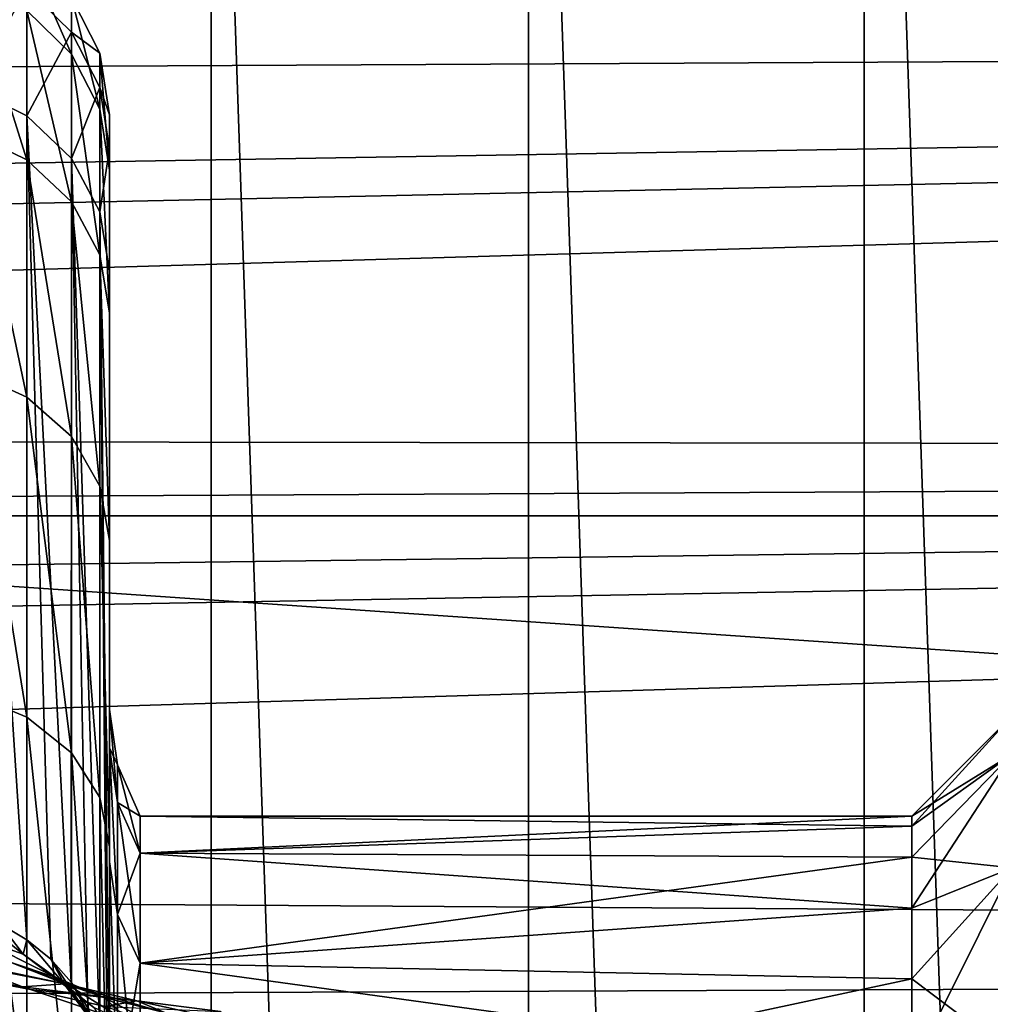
# Model space of a CAD drawing. Header units: millimetres. Extents: x -182 to 217, y -96 to 236.
# Tile 244 of 458: x -22 to -17, y 14 to 19. Entities that reach past the tile are written whole.
import ezdxf

# ---------------------------------------------------------------- set-up
doc = ezdxf.new("R2010")
doc.units = ezdxf.units.MM
doc.header["$LTSCALE"] = 52.148148
for name, color, linetype in [('1', 7, 'CONTINUOUS'), ('116', 7, 'CONTINUOUS'), ('117', 7, 'CONTINUOUS'), ('118', 7, 'CONTINUOUS'), ('2', 7, 'CONTINUOUS'), ('236', 7, 'CONTINUOUS'), ('237', 7, 'CONTINUOUS'), ('40', 7, 'CONTINUOUS'), ('575', 7, 'CONTINUOUS'), ('576', 7, 'CONTINUOUS'), ('589', 7, 'CONTINUOUS'), ('607', 7, 'CONTINUOUS'), ('609', 7, 'CONTINUOUS'), ('71', 7, 'CONTINUOUS')]:
    doc.layers.add(name, color=color, linetype=linetype)

msp = doc.modelspace()

# ---------------------------------------------------------------- linework, layer by layer
at = {"layer": '1', "color": 7, "linetype": 'CONTINUOUS', "true_color": 0xaaaaaa}
for points in [[(20, 13.821, -33.9316), (-170, 13.821, -33.9316), (20, 22.0273, -6.618), (20, 13.821, -33.9316)], [(20, 22.0273, -6.618), (-170, 13.821, -33.9316), (-170, 22.0273, -6.618), (20, 22.0273, -6.618)]]:
    msp.add_3dface(points, dxfattribs=at)
at = {"layer": '116', "color": 7, "linetype": 'CONTINUOUS', "true_color": 0xaaaaaa}
for points in [[(-21.6906, 19.084, 0.3546), (-21.6906, 18.7997, 3.3007), (-21.912, 19.3055, 0.3587), (-21.6906, 19.084, 0.3546)], [(-21.912, 19.3055, 0.3587), (-21.6906, 18.7997, 3.3007), (-21.912, 19.0179, 3.339), (-21.912, 19.3055, 0.3587)], [(-22.191, 18.6284, -5.5969), (-21.912, 19.1288, -2.6303), (-22.191, 19.2697, -2.6496), (-22.191, 18.6284, -5.5969)], [(-21.912, 19.0179, 3.339), (-21.912, 18.2731, 6.239), (-22.191, 19.158, 3.3636), (-21.912, 19.0179, 3.339)], [(-22.191, 19.158, 3.3636), (-21.912, 18.2731, 6.239), (-22.191, 18.4077, 6.285), (-22.191, 19.158, 3.3636)], [(-21.912, 18.4922, -5.5559), (-21.912, 19.1288, -2.6303), (-22.191, 18.6284, -5.5969), (-21.912, 18.4922, -5.5559)], [(-21.6906, 18.9094, -2.6001), (-21.6906, 19.084, 0.3546), (-21.912, 19.1288, -2.6303), (-21.6906, 18.9094, -2.6001)], [(-21.912, 18.4922, -5.5559), (-21.6906, 18.9094, -2.6001), (-21.912, 19.1288, -2.6303), (-21.912, 18.4922, -5.5559)], [(-21.5487, 18.8049, 0.3494), (-21.5487, 18.5248, 3.2524), (-21.6906, 19.084, 0.3546), (-21.5487, 18.8049, 0.3494)], [(-21.6906, 18.9094, -2.6001), (-21.5487, 18.8049, 0.3494), (-21.6906, 19.084, 0.3546), (-21.6906, 18.9094, -2.6001)], [(-21.6906, 19.084, 0.3546), (-21.5487, 18.5248, 3.2524), (-21.6906, 18.7997, 3.3007), (-21.6906, 19.084, 0.3546)], [(-21.6906, 18.7997, 3.3007), (-21.6906, 18.0634, 6.1674), (-21.912, 19.0179, 3.339), (-21.6906, 18.7997, 3.3007)], [(-21.912, 19.0179, 3.339), (-21.6906, 18.0634, 6.1674), (-21.912, 18.2731, 6.239), (-21.912, 19.0179, 3.339)], [(-21.6906, 18.28, -5.4922), (-21.6906, 18.9094, -2.6001), (-21.912, 18.4922, -5.5559), (-21.6906, 18.28, -5.4922)], [(-21.5487, 18.6328, -2.5621), (-21.5487, 18.8049, 0.3494), (-21.6906, 18.9094, -2.6001), (-21.5487, 18.6328, -2.5621)], [(-21.6906, 18.28, -5.4922), (-21.5487, 18.6328, -2.5621), (-21.6906, 18.9094, -2.6001), (-21.6906, 18.28, -5.4922)], [(-21.5487, 18.5248, 3.2524), (-21.5487, 17.7992, 6.0772), (-21.6906, 18.7997, 3.3007), (-21.5487, 18.5248, 3.2524)], [(-21.6906, 18.7997, 3.3007), (-21.5487, 17.7992, 6.0772), (-21.6906, 18.0634, 6.1674), (-21.6906, 18.7997, 3.3007)], [(-21.5, 18.4969, 0.3408), (-21.5, 18.2217, 3.1967), (-21.5487, 18.8049, 0.3494), (-21.5, 18.4969, 0.3408)], [(-21.5487, 18.6328, -2.5621), (-21.5, 18.4969, 0.3408), (-21.5487, 18.8049, 0.3494), (-21.5487, 18.6328, -2.5621)], [(-21.5487, 18.8049, 0.3494), (-21.5, 18.2217, 3.1967), (-21.5487, 18.5248, 3.2524), (-21.5487, 18.8049, 0.3494)], [(-21.5487, 18.0127, -5.4119), (-21.5487, 18.6328, -2.5621), (-21.6906, 18.28, -5.4922), (-21.5487, 18.0127, -5.4119)], [(-21.5, 18.3271, -2.5231), (-21.5, 18.4969, 0.3408), (-21.5487, 18.6328, -2.5621), (-21.5, 18.3271, -2.5231)], [(-21.5487, 18.0127, -5.4119), (-21.5, 18.3271, -2.5231), (-21.5487, 18.6328, -2.5621), (-21.5487, 18.0127, -5.4119)], [(-21.5, 18.2217, 3.1967), (-21.5, 17.5084, 5.9756), (-21.5487, 18.5248, 3.2524), (-21.5, 18.2217, 3.1967)], [(-21.5487, 18.5248, 3.2524), (-21.5, 17.5084, 5.9756), (-21.5487, 17.7992, 6.0772), (-21.5487, 18.5248, 3.2524)], [(-21.912, 18.2731, 6.239), (-21.912, 17.0889, 8.989), (-22.191, 18.4077, 6.285), (-21.912, 18.2731, 6.239)], [(-22.191, 18.4077, 6.285), (-21.912, 17.0889, 8.989), (-22.191, 17.2147, 9.0552), (-22.191, 18.4077, 6.285)], [(-21.5, 17.7176, -5.3232), (-21.5, 18.3271, -2.5231), (-21.5487, 18.0127, -5.4119), (-21.5, 17.7176, -5.3232)], [(-21.6906, 18.0634, 6.1674), (-21.6906, 16.8928, 8.8859), (-21.912, 18.2731, 6.239), (-21.6906, 18.0634, 6.1674)], [(-21.912, 18.2731, 6.239), (-21.6906, 16.8928, 8.8859), (-21.912, 17.0889, 8.989), (-21.912, 18.2731, 6.239)], [(-21.5487, 17.7992, 6.0772), (-21.5487, 16.6457, 8.7559), (-21.6906, 18.0634, 6.1674), (-21.5487, 17.7992, 6.0772)], [(-21.6906, 18.0634, 6.1674), (-21.5487, 16.6457, 8.7559), (-21.6906, 16.8928, 8.8859), (-21.6906, 18.0634, 6.1674)], [(-21.5, 17.5084, 5.9756), (-21.5, 16.3739, 8.6108), (-21.5487, 17.7992, 6.0772), (-21.5, 17.5084, 5.9756)], [(-21.5487, 17.7992, 6.0772), (-21.5, 16.3739, 8.6108), (-21.5487, 16.6457, 8.7559), (-21.5487, 17.7992, 6.0772)], [(-21.912, 17.0889, 8.989), (-21.912, 15.4937, 11.5229), (-22.191, 17.2147, 9.0552), (-21.912, 17.0889, 8.989)], [(-22.191, 17.2147, 9.0552), (-21.912, 15.4937, 11.5229), (-22.191, 15.6078, 11.6077), (-22.191, 17.2147, 9.0552)], [(-21.6906, 16.8928, 8.8859), (-21.6906, 15.3159, 11.3906), (-21.912, 17.0889, 8.989), (-21.6906, 16.8928, 8.8859)], [(-21.912, 17.0889, 8.989), (-21.6906, 15.3159, 11.3906), (-21.912, 15.4937, 11.5229), (-21.912, 17.0889, 8.989)], [(-21.5487, 16.6457, 8.7559), (-21.5487, 15.0919, 11.224), (-21.6906, 16.8928, 8.8859), (-21.5487, 16.6457, 8.7559)], [(-21.6906, 16.8928, 8.8859), (-21.5487, 15.0919, 11.224), (-21.6906, 15.3159, 11.3906), (-21.6906, 16.8928, 8.8859)], [(-21.5, 16.3739, 8.6108), (-21.5, 14.8457, 11.0388), (-21.5487, 16.6457, 8.7559), (-21.5, 16.3739, 8.6108)], [(-21.5487, 16.6457, 8.7559), (-21.5, 14.8457, 11.0388), (-21.5487, 15.0919, 11.224), (-21.5487, 16.6457, 8.7559)], [(-21.912, 15.4937, 11.5229), (-21.912, 13.526, 13.7796), (-22.191, 15.6078, 11.6077), (-21.912, 15.4937, 11.5229)], [(-22.191, 15.6078, 11.6077), (-21.912, 13.526, 13.7796), (-22.191, 13.6256, 13.8811), (-22.191, 15.6078, 11.6077)], [(-21.6906, 15.3159, 11.3906), (-21.6906, 13.3708, 13.6215), (-21.912, 15.4937, 11.5229), (-21.6906, 15.3159, 11.3906)], [(-21.912, 15.4937, 11.5229), (-21.6906, 13.3708, 13.6215), (-21.912, 13.526, 13.7796), (-21.912, 15.4937, 11.5229)], [(-21.5487, 15.0919, 11.224), (-21.5487, 13.1752, 13.4223), (-21.6906, 15.3159, 11.3906), (-21.5487, 15.0919, 11.224)], [(-21.6906, 15.3159, 11.3906), (-21.5487, 13.1752, 13.4223), (-21.6906, 13.3708, 13.6215), (-21.6906, 15.3159, 11.3906)], [(-21.5, 14.8457, 11.0388), (-21.5, 12.9604, 13.2015), (-21.5487, 15.0919, 11.224), (-21.5, 14.8457, 11.0388)], [(-21.5487, 15.0919, 11.224), (-21.5, 12.9604, 13.2015), (-21.5487, 13.1752, 13.4223), (-21.5487, 15.0919, 11.224)]]:
    msp.add_3dface(points, dxfattribs=at)
at = {"layer": '117', "color": 7, "linetype": 'CONTINUOUS', "true_color": 0xaaaaaa}
for points in [[(-21.912, 18.4922, -5.5559), (-22.191, 18.6284, -5.5969), (-21.9122, 14.3832, -19.2328), (-21.912, 18.4922, -5.5559)], [(-21.9122, 14.3832, -19.2328), (-22.191, 18.6284, -5.5969), (-22.046, 14.4618, -19.2564), (-21.9122, 14.3832, -19.2328)], [(-21.7929, 14.2856, -19.2035), (-21.912, 18.4922, -5.5559), (-21.9122, 14.3832, -19.2328), (-21.7929, 14.2856, -19.2035)], [(-21.6906, 18.28, -5.4922), (-21.912, 18.4922, -5.5559), (-21.691, 14.1714, -19.1691), (-21.6906, 18.28, -5.4922)], [(-21.691, 14.1714, -19.1691), (-21.912, 18.4922, -5.5559), (-21.7929, 14.2856, -19.2035), (-21.691, 14.1714, -19.1691)], [(-21.609, 14.0432, -19.1306), (-21.6906, 18.28, -5.4922), (-21.691, 14.1714, -19.1691), (-21.609, 14.0432, -19.1306)], [(-21.5487, 18.0127, -5.4119), (-21.6906, 18.28, -5.4922), (-21.5489, 13.9044, -19.0889), (-21.5487, 18.0127, -5.4119)], [(-21.5489, 13.9044, -19.0889), (-21.6906, 18.28, -5.4922), (-21.609, 14.0432, -19.1306), (-21.5489, 13.9044, -19.0889)], [(-21.5123, 13.7583, -19.045), (-21.5487, 18.0127, -5.4119), (-21.5489, 13.9044, -19.0889), (-21.5123, 13.7583, -19.045)], [(-21.5, 13.6084, -19), (-21.5, 17.7176, -5.3232), (-21.5487, 18.0127, -5.4119), (-21.5, 13.6084, -19)], [(-21.5, 13.6084, -19), (-21.5487, 18.0127, -5.4119), (-21.5123, 13.7583, -19.045), (-21.5, 13.6084, -19)]]:
    msp.add_3dface(points, dxfattribs=at)
at = {"layer": '118', "color": 7, "linetype": 'CONTINUOUS', "true_color": 0xaaaaaa}
for points in [[(-22.046, 14.4618, -19.2564), (-22.191, 14.5193, -19.2737), (-21.9304, 14.3112, -19.6276), (-22.046, 14.4618, -19.2564)], [(-22.191, 14.5193, -19.2737), (-22.1733, 14.3983, -19.7167), (-21.9304, 14.3112, -19.6276), (-22.191, 14.5193, -19.2737)], [(-21.9122, 14.3832, -19.2328), (-22.046, 14.4618, -19.2564), (-21.9304, 14.3112, -19.6276), (-21.9122, 14.3832, -19.2328)], [(-21.9966, 14.272, -20.1261), (-21.7687, 14.1941, -19.975), (-22.1733, 14.3983, -19.7167), (-21.9966, 14.272, -20.1261)], [(-22.1733, 14.3983, -19.7167), (-21.7687, 14.1941, -19.975), (-21.9304, 14.3112, -19.6276), (-22.1733, 14.3983, -19.7167)], [(-21.9122, 14.3832, -19.2328), (-21.9304, 14.3112, -19.6276), (-21.7252, 14.1606, -19.529), (-21.9122, 14.3832, -19.2328)], [(-21.7929, 14.2856, -19.2035), (-21.9122, 14.3832, -19.2328), (-21.7252, 14.1606, -19.529), (-21.7929, 14.2856, -19.2035)], [(-21.7687, 14.1941, -19.975), (-21.5793, 14.0452, -19.8242), (-21.9304, 14.3112, -19.6276), (-21.7687, 14.1941, -19.975)], [(-21.9304, 14.3112, -19.6276), (-21.5793, 14.0452, -19.8242), (-21.7252, 14.1606, -19.529), (-21.9304, 14.3112, -19.6276)], [(-22.2202, 14.2596, -20.308), (-21.7215, 14.1631, -20.4781), (-22.2446, 14.2723, -20.2658), (-22.2202, 14.2596, -20.308)], [(-22.2446, 14.2723, -20.2658), (-21.7215, 14.1631, -20.4781), (-21.9966, 14.272, -20.1261), (-22.2446, 14.2723, -20.2658)], [(-21.9346, 14.1475, -20.6812), (-21.7215, 14.1631, -20.4781), (-22.2202, 14.2596, -20.308), (-21.9346, 14.1475, -20.6812)], [(-21.7215, 14.1631, -20.4781), (-21.5268, 14.0942, -20.2684), (-21.9966, 14.272, -20.1261), (-21.7215, 14.1631, -20.4781)], [(-21.9966, 14.272, -20.1261), (-21.5268, 14.0942, -20.2684), (-21.7687, 14.1941, -19.975), (-21.9966, 14.272, -20.1261)], [(-21.691, 14.1714, -19.1691), (-21.7929, 14.2856, -19.2035), (-21.573, 13.9575, -19.4285), (-21.691, 14.1714, -19.1691)], [(-21.7929, 14.2856, -19.2035), (-21.7252, 14.1606, -19.529), (-21.573, 13.9575, -19.4285), (-21.7929, 14.2856, -19.2035)], [(-21.5268, 14.0942, -20.2684), (-21.3675, 13.947, -20.0696), (-21.7687, 14.1941, -19.975), (-21.5268, 14.0942, -20.2684)], [(-21.7687, 14.1941, -19.975), (-21.3675, 13.947, -20.0696), (-21.5793, 14.0452, -19.8242), (-21.7687, 14.1941, -19.975)], [(-21.9346, 14.1475, -20.6812), (-21.3645, 14.0789, -20.7499), (-21.7215, 14.1631, -20.4781), (-21.9346, 14.1475, -20.6812)], [(-21.8947, 14.1355, -20.7211), (-21.3645, 14.0789, -20.7499), (-21.9346, 14.1475, -20.6812), (-21.8947, 14.1355, -20.7211)], [(-21.5793, 14.0452, -19.8242), (-21.4436, 13.8372, -19.6857), (-21.7252, 14.1606, -19.529), (-21.5793, 14.0452, -19.8242)], [(-21.7252, 14.1606, -19.529), (-21.4436, 13.8372, -19.6857), (-21.573, 13.9575, -19.4285), (-21.7252, 14.1606, -19.529)], [(-21.3645, 14.0789, -20.7499), (-21.2213, 14.0179, -20.4909), (-21.7215, 14.1631, -20.4781), (-21.3645, 14.0789, -20.7499)], [(-21.7215, 14.1631, -20.4781), (-21.2213, 14.0179, -20.4909), (-21.5268, 14.0942, -20.2684), (-21.7215, 14.1631, -20.4781)], [(-21.609, 14.0432, -19.1306), (-21.691, 14.1714, -19.1691), (-21.573, 13.9575, -19.4285), (-21.609, 14.0432, -19.1306)], [(-21.5218, 14.0496, -21.007), (-21.3645, 14.0789, -20.7499), (-21.8947, 14.1355, -20.7211), (-21.5218, 14.0496, -21.007)], [(-21.2213, 14.0179, -20.4909), (-21.1056, 13.8723, -20.2527), (-21.5268, 14.0942, -20.2684), (-21.2213, 14.0179, -20.4909)], [(-21.5268, 14.0942, -20.2684), (-21.1056, 13.8723, -20.2527), (-21.3675, 13.947, -20.0696), (-21.5268, 14.0942, -20.2684)], [(-21.5218, 14.0496, -21.007), (-20.9477, 14.0256, -20.9222), (-21.3645, 14.0789, -20.7499), (-21.5218, 14.0496, -21.007)], [(-20.9477, 14.0256, -20.9222), (-20.8716, 13.9701, -20.6296), (-21.3645, 14.0789, -20.7499), (-20.9477, 14.0256, -20.9222)], [(-21.3645, 14.0789, -20.7499), (-20.8716, 13.9701, -20.6296), (-21.2213, 14.0179, -20.4909), (-21.3645, 14.0789, -20.7499)]]:
    msp.add_3dface(points, dxfattribs=at)
at = {"layer": '2', "color": 7, "linetype": 'CONTINUOUS', "true_color": 0xaaaaaa}
for points in [[(20, 18.954, 13.0287), (20, 20.6782, 10.0704), (-53.1818, 19.2107, 12.647), (20, 18.954, 13.0287)], [(-52.1216, 18.5813, 13.555), (20, 18.954, 13.0287), (-53.1818, 19.2107, 12.647), (-52.1216, 18.5813, 13.555)], [(-50.9511, 17.7736, 14.5979), (20, 18.954, 13.0287), (-52.1216, 18.5813, 13.555), (-50.9511, 17.7736, 14.5979)], [(-50.5297, 17.4412, 14.9935), (20, 18.954, 13.0287), (-50.9511, 17.7736, 14.5979), (-50.5297, 17.4412, 14.9935)], [(-49.92, 16.9037, 15.597), (20, 18.954, 13.0287), (-50.5297, 17.4412, 14.9935), (-49.92, 16.9037, 15.597)], [(20, 16.8097, 15.6982), (20, 18.954, 13.0287), (-49.92, 16.9037, 15.597), (20, 16.8097, 15.6982)], [(-49.4761, 16.4548, 16.0698), (20, 16.8097, 15.6982), (-49.92, 16.9037, 15.597), (-49.4761, 16.4548, 16.0698)], [(-49.002, 15.8951, 16.6236), (20, 16.8097, 15.6982), (-49.4761, 16.4548, 16.0698), (-49.002, 15.8951, 16.6236)], [(-48.7599, 15.5615, 16.9363), (20, 16.8097, 15.6982), (-49.002, 15.8951, 16.6236), (-48.7599, 15.5615, 16.9363)], [(-48.2828, 14.7325, 17.6622), (20, 16.8097, 15.6982), (-48.7599, 15.5615, 16.9363), (-48.2828, 14.7325, 17.6622)], [(20, 14.2927, 18.0199), (20, 16.8097, 15.6982), (-48.2828, 14.7325, 17.6622), (20, 14.2927, 18.0199)], [(-48.0075, 14.0044, 18.2449), (20, 14.2927, 18.0199), (-48.2828, 14.7325, 17.6622), (-48.0075, 14.0044, 18.2449)], [(-47.9231, 13.6668, 18.4991), (20, 14.2927, 18.0199), (-48.0075, 14.0044, 18.2449), (-47.9231, 13.6668, 18.4991)], [(-47.8571, 13.2738, 18.7831), (20, 14.2927, 18.0199), (-47.9231, 13.6668, 18.4991), (-47.8571, 13.2738, 18.7831)], [(-47.824, 12.5269, 19.2893), (20, 14.2927, 18.0199), (-47.8571, 13.2738, 18.7831), (-47.824, 12.5269, 19.2893)], [(20, 11.4591, 19.9421), (20, 14.2927, 18.0199), (-47.824, 12.5269, 19.2893), (20, 11.4591, 19.9421)]]:
    msp.add_3dface(points, dxfattribs=at)
at = {"layer": '236', "color": 7, "linetype": 'CONTINUOUS', "true_color": 0xaaaaaa}
for points in [[(-17, 15.3092, -2.4247), (-17, 15.5), (-17.5, 14.9488, -1.2387), (-17, 15.3092, -2.4247)], [(-17.5, 14.9488, -1.2387), (-17, 15.5), (-17.5, 15), (-17.5, 14.9488, -1.2387)], [(-17, 14.7414, -4.7898), (-17, 15.3092, -2.4247), (-17.5, 14.541, -3.6822), (-17, 14.7414, -4.7898)], [(-17.5, 14.541, -3.6822), (-17, 15.3092, -2.4247), (-17.5, 14.7954, -2.4689), (-17.5, 14.541, -3.6822)], [(-17.5, 14.7954, -2.4689), (-17, 15.3092, -2.4247), (-17.5, 14.9488, -1.2387), (-17.5, 14.7954, -2.4689)], [(-17, 13.8106, -7.0368), (-17, 14.7414, -4.7898), (-17.5, 13.7366, -6.0254), (-17, 13.8106, -7.0368)], [(-17.5, 13.7366, -6.0254), (-17, 14.7414, -4.7898), (-17.5, 14.1873, -4.8704), (-17.5, 13.7366, -6.0254)], [(-17.5, 14.1873, -4.8704), (-17, 14.7414, -4.7898), (-17.5, 14.541, -3.6822), (-17.5, 14.1873, -4.8704)]]:
    msp.add_3dface(points, dxfattribs=at)
at = {"layer": '237', "color": 7, "linetype": 'CONTINUOUS', "true_color": 0xaaaaaa}
for points in [[(-17, 15.5), (-17, 15.3092, 2.4247), (-17.5, 15), (-17, 15.5)], [(-17, 15.3092, 2.4247), (-17, 14.7414, 4.7898), (-17.5, 14.7954, 2.4689), (-17, 15.3092, 2.4247)], [(-17.5, 15), (-17, 15.3092, 2.4247), (-17.5, 14.9488, 1.2387), (-17.5, 15)], [(-17.5, 14.9488, 1.2387), (-17, 15.3092, 2.4247), (-17.5, 14.7954, 2.4689), (-17.5, 14.9488, 1.2387)], [(-17.5, 14.7954, 2.4689), (-17, 14.7414, 4.7898), (-17.5, 14.541, 3.6822), (-17.5, 14.7954, 2.4689)], [(-17, 14.7414, 4.7898), (-17, 13.8106, 7.0368), (-17.5, 14.1873, 4.8704), (-17, 14.7414, 4.7898)], [(-17.5, 14.541, 3.6822), (-17, 14.7414, 4.7898), (-17.5, 14.1873, 4.8704), (-17.5, 14.541, 3.6822)], [(-17.5, 14.1873, 4.8704), (-17, 13.8106, 7.0368), (-17.5, 13.7366, 6.0254), (-17.5, 14.1873, 4.8704)]]:
    msp.add_3dface(points, dxfattribs=at)
at = {"layer": '40', "color": 7, "linetype": 'CONTINUOUS', "true_color": 0xaaaaaa}
for points in [[(-21.5, 18.4969, 0.3408), (-21.5, 18.3271, -2.5231), (-21.5, 15.5311, 0), (-21.5, 18.4969, 0.3408)], [(-21.5, 18.2217, 3.1967), (-21.5, 18.4969, 0.3408), (-21.5, 15.3399, 2.4299), (-21.5, 18.2217, 3.1967)], [(-21.5, 15.3399, 2.4299), (-21.5, 18.4969, 0.3408), (-21.5, 15.5311, 0), (-21.5, 15.3399, 2.4299)], [(-21.5, 18.3271, -2.5231), (-21.5, 17.7176, -5.3232), (-21.5, 14.7708, -4.8), (-21.5, 18.3271, -2.5231)], [(-21.5, 15.5311, 0), (-21.5, 18.3271, -2.5231), (-21.5, 15.3399, -2.4299), (-21.5, 15.5311, 0)], [(-21.5, 15.3399, -2.4299), (-21.5, 18.3271, -2.5231), (-21.5, 14.7708, -4.8), (-21.5, 15.3399, -2.4299)], [(-21.5, 17.5084, 5.9756), (-21.5, 18.2217, 3.1967), (-21.5, 14.7708, 4.8), (-21.5, 17.5084, 5.9756)], [(-21.5, 14.7708, 4.8), (-21.5, 18.2217, 3.1967), (-21.5, 15.3399, 2.4299), (-21.5, 14.7708, 4.8)], [(-21.5, 17.7176, -5.3232), (-21.5, 13.6084, -19), (-21.5, 13.8379, -7.0519), (-21.5, 17.7176, -5.3232)], [(-21.5, 14.7708, -4.8), (-21.5, 17.7176, -5.3232), (-21.5, 13.8379, -7.0519), (-21.5, 14.7708, -4.8)], [(-21.5, 16.3739, 8.6108), (-21.5, 17.5084, 5.9756), (-21.5, 13.8379, 7.0519), (-21.5, 16.3739, 8.6108)], [(-21.5, 13.8379, 7.0519), (-21.5, 17.5084, 5.9756), (-21.5, 14.7708, 4.8), (-21.5, 13.8379, 7.0519)], [(-21.5, 14.8457, 11.0388), (-21.5, 16.3739, 8.6108), (-21.5, 10.981, 10.9834), (-21.5, 14.8457, 11.0388)], [(-21.5, 10.981, 10.9834), (-21.5, 16.3739, 8.6108), (-21.5, 12.5642, 9.1301), (-21.5, 10.981, 10.9834)], [(-21.5, 12.5642, 9.1301), (-21.5, 16.3739, 8.6108), (-21.5, 13.8379, 7.0519), (-21.5, 12.5642, 9.1301)], [(-21.5, 12.9604, 13.2015), (-21.5, 14.8457, 11.0388), (-21.5, 9.1274, 12.5661), (-21.5, 12.9604, 13.2015)], [(-21.5, 9.1274, 12.5661), (-21.5, 14.8457, 11.0388), (-21.5, 10.981, 10.9834), (-21.5, 9.1274, 12.5661)]]:
    msp.add_3dface(points, dxfattribs=at)
at = {"layer": '575', "color": 7, "linetype": 'CONTINUOUS', "true_color": 0xaaaaaa}
for points in [[(-17.7378, 25.1184, -49.5), (-15.9817, -26.2707, -49.5), (-15.9817, 26.2707, -49.5), (-17.7378, 25.1184, -49.5)], [(-19.4111, 23.849, -49.5), (-17.7378, -25.1184, -49.5), (-17.7378, 25.1184, -49.5), (-19.4111, 23.849, -49.5)], [(-17.7378, -25.1184, -49.5), (-15.9817, -26.2707, -49.5), (-17.7378, 25.1184, -49.5), (-17.7378, -25.1184, -49.5)], [(-20.9938, 22.4683, -49.5), (-19.4111, -23.849, -49.5), (-19.4111, 23.849, -49.5), (-20.9938, 22.4683, -49.5)], [(-19.4111, -23.849, -49.5), (-17.7378, -25.1184, -49.5), (-19.4111, 23.849, -49.5), (-19.4111, -23.849, -49.5)], [(-22.4786, 20.9827, -49.5), (-20.9938, -22.4683, -49.5), (-20.9938, 22.4683, -49.5), (-22.4786, 20.9827, -49.5)], [(-20.9938, -22.4683, -49.5), (-19.4111, -23.849, -49.5), (-20.9938, 22.4683, -49.5), (-20.9938, -22.4683, -49.5)], [(-22.4786, -20.9827, -49.5), (-20.9938, -22.4683, -49.5), (-22.4786, 20.9827, -49.5), (-22.4786, -20.9827, -49.5)]]:
    msp.add_3dface(points, dxfattribs=at)
at = {"layer": '576', "color": 7, "linetype": 'CONTINUOUS', "true_color": 0xaaaaaa}
for points in [[(-24.6288, 20.037, -69.5), (27.1278, 16.4968, -69.5), (-27.1278, 16.4968, -69.5), (-24.6288, 20.037, -69.5)], [(24.6288, 20.037, -69.5), (27.1278, 16.4968, -69.5), (-24.6288, 20.037, -69.5), (24.6288, 20.037, -69.5)], [(-27.1278, 16.4968, -69.5), (29.1215, 12.6491, -69.5), (-29.1215, 12.6491, -69.5), (-27.1278, 16.4968, -69.5)], [(27.1278, 16.4968, -69.5), (29.1215, 12.6491, -69.5), (-27.1278, 16.4968, -69.5), (27.1278, 16.4968, -69.5)]]:
    msp.add_3dface(points, dxfattribs=at)
at = {"layer": '589', "color": 7, "linetype": 'CONTINUOUS', "true_color": 0xaaaaaa}
for points in [[(-21.8947, 14.1355, -20.7211), (-21.9346, 14.1475, -20.6812), (-45.5, 18.6753, -5.611), (-21.8947, 14.1355, -20.7211)], [(-13, 11.111, -30.7877), (-21.8947, 14.1355, -20.7211), (-45.5, 18.6753, -5.611), (-13, 11.111, -30.7877)], [(-21.9346, 14.1475, -20.6812), (-22.2202, 14.2596, -20.308), (-45.5, 18.6753, -5.611), (-21.9346, 14.1475, -20.6812)], [(-45.5, 11.111, -30.7877), (-13, 11.111, -30.7877), (-45.5, 18.6753, -5.611), (-45.5, 11.111, -30.7877)], [(-21.5218, 14.0496, -21.007), (-21.8947, 14.1355, -20.7211), (-13, 11.111, -30.7877), (-21.5218, 14.0496, -21.007)]]:
    msp.add_3dface(points, dxfattribs=at)
at = {"layer": '607', "color": 7, "linetype": 'CONTINUOUS', "true_color": 0xaaaaaa}
for points in [[(-21.3473, 15), (-21.3473, 14.8153, -2.3465), (-17.5, 15), (-21.3473, 15)], [(-21.3473, 14.8153, -2.3465), (-17.5, 14.9488, -1.2387), (-17.5, 15), (-21.3473, 14.8153, -2.3465)], [(-21.3473, 14.8153, -2.3465), (-17.5, 14.7954, -2.4689), (-17.5, 14.9488, -1.2387), (-21.3473, 14.8153, -2.3465)], [(-21.3473, 14.8153, -2.3465), (-21.3473, 14.2659, -4.6352), (-17.5, 14.7954, -2.4689), (-21.3473, 14.8153, -2.3465)], [(-21.3473, 14.2659, -4.6352), (-17.5, 14.541, -3.6822), (-17.5, 14.7954, -2.4689), (-21.3473, 14.2659, -4.6352)], [(-21.3473, 14.2659, -4.6352), (-17.5, 14.1873, -4.8704), (-17.5, 14.541, -3.6822), (-21.3473, 14.2659, -4.6352)], [(-21.3473, 14.2659, -4.6352), (-21.3473, 13.3651, -6.8099), (-17.5, 14.1873, -4.8704), (-21.3473, 14.2659, -4.6352)], [(-21.3473, 13.3651, -6.8099), (-17.5, 13.7366, -6.0254), (-17.5, 14.1873, -4.8704), (-21.3473, 13.3651, -6.8099)]]:
    msp.add_3dface(points, dxfattribs=at)
at = {"layer": '609', "color": 7, "linetype": 'CONTINUOUS', "true_color": 0xaaaaaa}
for points in [[(-21.3473, 14.8153, 2.3465), (-21.3473, 15), (-17.5, 14.9488, 1.2387), (-21.3473, 14.8153, 2.3465)], [(-21.3473, 15), (-17.5, 15), (-17.5, 14.9488, 1.2387), (-21.3473, 15)], [(-21.3473, 14.8153, 2.3465), (-17.5, 14.9488, 1.2387), (-17.5, 14.7954, 2.4689), (-21.3473, 14.8153, 2.3465)], [(-21.3473, 14.2659, 4.6352), (-21.3473, 14.8153, 2.3465), (-17.5, 14.541, 3.6822), (-21.3473, 14.2659, 4.6352)], [(-21.3473, 14.8153, 2.3465), (-17.5, 14.7954, 2.4689), (-17.5, 14.541, 3.6822), (-21.3473, 14.8153, 2.3465)], [(-21.3473, 14.2659, 4.6352), (-17.5, 14.541, 3.6822), (-17.5, 14.1873, 4.8704), (-21.3473, 14.2659, 4.6352)], [(-21.3473, 13.3651, 6.8099), (-21.3473, 14.2659, 4.6352), (-17.5, 13.7366, 6.0254), (-21.3473, 13.3651, 6.8099)], [(-21.3473, 14.2659, 4.6352), (-17.5, 14.1873, 4.8704), (-17.5, 13.7366, 6.0254), (-21.3473, 14.2659, 4.6352)]]:
    msp.add_3dface(points, dxfattribs=at)
at = {"layer": '71', "color": 7, "linetype": 'CONTINUOUS', "true_color": 0xaaaaaa}
for points in [[(-21.5, 15.3399, 2.4299), (-21.5, 15.5311, 0), (-21.4611, 15.067, 2.3864), (-21.5, 15.3399, 2.4299)], [(-21.5, 15.5311, 0), (-21.5, 15.3399, -2.4299), (-21.4611, 15.2548, 0), (-21.5, 15.5311, 0)], [(-21.5, 15.5311, 0), (-21.4611, 15.2548, 0), (-21.4611, 15.067, 2.3864), (-21.5, 15.5311, 0)], [(-21.5, 14.7708, 4.8), (-21.5, 15.3399, 2.4299), (-21.4611, 14.5082, 4.714), (-21.5, 14.7708, 4.8)], [(-21.5, 15.3399, 2.4299), (-21.4611, 15.067, 2.3864), (-21.4611, 14.5082, 4.714), (-21.5, 15.3399, 2.4299)], [(-21.5, 15.3399, -2.4299), (-21.5, 14.7708, -4.8), (-21.4611, 14.5082, -4.714), (-21.5, 15.3399, -2.4299)], [(-21.5, 15.3399, -2.4299), (-21.4611, 14.5082, -4.714), (-21.4611, 15.067, -2.3864), (-21.5, 15.3399, -2.4299)], [(-21.5, 15.3399, -2.4299), (-21.4611, 15.067, -2.3864), (-21.4611, 15.2548, 0), (-21.5, 15.3399, -2.4299)], [(-21.4611, 15.2548, 0), (-21.4611, 15.067, -2.3864), (-21.3473, 15), (-21.4611, 15.2548, 0)], [(-21.4611, 15.067, 2.3864), (-21.4611, 15.2548, 0), (-21.3473, 14.8153, 2.3465), (-21.4611, 15.067, 2.3864)], [(-21.3473, 14.8153, 2.3465), (-21.4611, 15.2548, 0), (-21.3473, 15), (-21.3473, 14.8153, 2.3465)], [(-21.4611, 15.067, -2.3864), (-21.4611, 14.5082, -4.714), (-21.3473, 14.8153, -2.3465), (-21.4611, 15.067, -2.3864)], [(-21.3473, 15), (-21.4611, 15.067, -2.3864), (-21.3473, 14.8153, -2.3465), (-21.3473, 15)], [(-21.4611, 14.5082, 4.714), (-21.4611, 15.067, 2.3864), (-21.3473, 14.2659, 4.6352), (-21.4611, 14.5082, 4.714)], [(-21.3473, 14.2659, 4.6352), (-21.4611, 15.067, 2.3864), (-21.3473, 14.8153, 2.3465), (-21.3473, 14.2659, 4.6352)], [(-21.3473, 14.8153, -2.3465), (-21.4611, 14.5082, -4.714), (-21.3473, 14.2659, -4.6352), (-21.3473, 14.8153, -2.3465)], [(-21.5, 13.8379, 7.0519), (-21.5, 14.7708, 4.8), (-21.4611, 13.5921, 6.9255), (-21.5, 13.8379, 7.0519)], [(-21.5, 14.7708, 4.8), (-21.4611, 14.5082, 4.714), (-21.4611, 13.5921, 6.9255), (-21.5, 14.7708, 4.8)], [(-21.5, 14.7708, -4.8), (-21.5, 13.8379, -7.0519), (-21.4611, 13.5921, -6.9255), (-21.5, 14.7708, -4.8)], [(-21.5, 14.7708, -4.8), (-21.4611, 13.5921, -6.9255), (-21.4611, 14.5082, -4.714), (-21.5, 14.7708, -4.8)], [(-21.4611, 14.5082, -4.714), (-21.4611, 13.5921, -6.9255), (-21.3473, 14.2659, -4.6352), (-21.4611, 14.5082, -4.714)], [(-21.4611, 13.5921, 6.9255), (-21.4611, 14.5082, 4.714), (-21.3473, 13.3651, 6.8099), (-21.4611, 13.5921, 6.9255)], [(-21.3473, 13.3651, 6.8099), (-21.4611, 14.5082, 4.714), (-21.3473, 14.2659, 4.6352), (-21.3473, 13.3651, 6.8099)], [(-21.3473, 14.2659, -4.6352), (-21.4611, 13.5921, -6.9255), (-21.3473, 13.3651, -6.8099), (-21.3473, 14.2659, -4.6352)]]:
    msp.add_3dface(points, dxfattribs=at)

doc.saveas('drawing.dxf')
